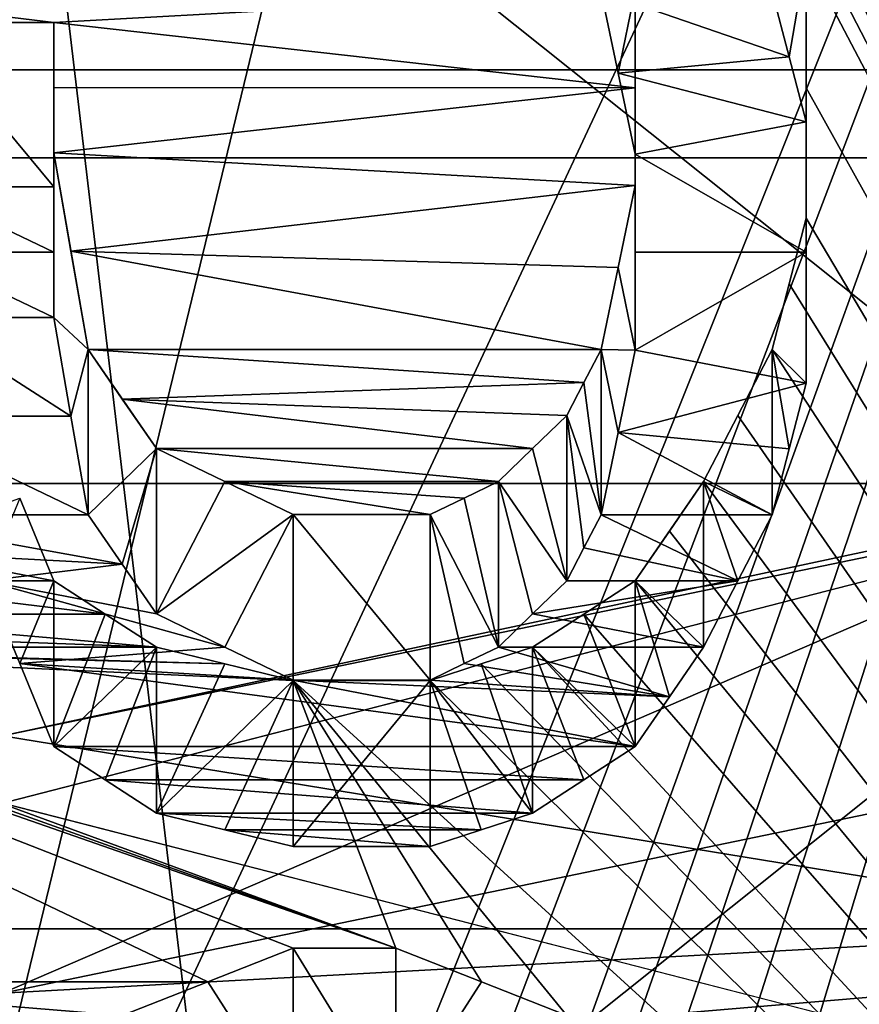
# Model space of a CAD drawing. Header units: millimetres. Extents: x -20 to 172, y -100 to 100.
# Tile 274 of 346: x 120.05 to 122.67, y 11.97 to 15.03. Entities that reach past the tile are written whole.
import ezdxf

# ---------------------------------------------------------------- set-up
doc = ezdxf.new("R2010")
doc.units = ezdxf.units.MM
doc.header["$LTSCALE"] = 37.722908
for name, color, linetype in [('1', 7, 'CONTINUOUS'), ('1793', 7, 'CONTINUOUS'), ('1794', 7, 'CONTINUOUS'), ('1803', 7, 'CONTINUOUS'), ('1820', 7, 'CONTINUOUS'), ('2128', 7, 'CONTINUOUS'), ('2201', 7, 'CONTINUOUS'), ('2202', 7, 'CONTINUOUS'), ('2203', 7, 'CONTINUOUS'), ('2204', 7, 'CONTINUOUS'), ('2205', 7, 'CONTINUOUS'), ('2206', 7, 'CONTINUOUS'), ('2233', 7, 'CONTINUOUS'), ('2234', 7, 'CONTINUOUS'), ('2235', 7, 'CONTINUOUS'), ('2236', 7, 'CONTINUOUS'), ('2237', 7, 'CONTINUOUS'), ('2238', 7, 'CONTINUOUS'), ('2239', 7, 'CONTINUOUS'), ('2240', 7, 'CONTINUOUS'), ('2241', 7, 'CONTINUOUS'), ('2242', 7, 'CONTINUOUS'), ('2243', 7, 'CONTINUOUS'), ('2244', 7, 'CONTINUOUS'), ('2253', 7, 'CONTINUOUS'), ('2254', 7, 'CONTINUOUS'), ('2255', 7, 'CONTINUOUS'), ('2256', 7, 'CONTINUOUS'), ('2257', 7, 'CONTINUOUS'), ('2260', 7, 'CONTINUOUS'), ('2261', 7, 'CONTINUOUS'), ('2262', 7, 'CONTINUOUS'), ('2406', 7, 'CONTINUOUS'), ('2407', 7, 'CONTINUOUS'), ('3', 7, 'CONTINUOUS'), ('3021', 7, 'CONTINUOUS'), ('3038', 7, 'CONTINUOUS'), ('3624', 7, 'CONTINUOUS'), ('3625', 7, 'CONTINUOUS'), ('3628', 7, 'CONTINUOUS'), ('3629', 7, 'CONTINUOUS'), ('3630', 7, 'CONTINUOUS'), ('3631', 7, 'CONTINUOUS'), ('3635', 7, 'CONTINUOUS'), ('3638', 7, 'CONTINUOUS'), ('43', 7, 'CONTINUOUS'), ('48', 7, 'CONTINUOUS')]:
    doc.layers.add(name, color=color, linetype=linetype)

msp = doc.modelspace()

# ---------------------------------------------------------------- linework, layer by layer
at = {"layer": '1', "color": 250, "linetype": 'Continuous', "true_color": 0x323232}
for points in [[(157, 14.875, -25.7643), (157, 25.7643, -14.875), (-19.8395, 14.875, -25.7643), (157, 14.875, -25.7643)], [(-19.8395, 14.875, -25.7643), (157, 25.7643, -14.875), (-19.8395, 25.7643, -14.875), (-19.8395, 14.875, -25.7643)], [(157, 0, -29.75), (157, 14.875, -25.7643), (-19.8395, 0, -29.75), (157, 0, -29.75)], [(-19.8395, 0, -29.75), (157, 14.875, -25.7643), (-19.8395, 14.875, -25.7643), (-19.8395, 0, -29.75)]]:
    msp.add_3dface(points, dxfattribs=at)
at = {"layer": '1793', "color": 250, "linetype": 'Continuous', "true_color": 0x191919}
for points in [[(116.325, 13.5877, 100.0654), (120, 12.0025, 101.211), (123.675, 13.5877, 100.0654), (116.325, 13.5877, 100.0654)], [(120, 12.0025, 101.211), (125.7629, 13.1961, 99.1437), (123.675, 13.5877, 100.0654), (120, 12.0025, 101.211)], [(120, 12.0025, 101.211), (123.675, 12.2021, 99.2654), (125.7629, 13.1961, 99.1437), (120, 12.0025, 101.211)], [(116.325, 12.2021, 99.2654), (123.675, 12.2021, 99.2654), (120, 12.0025, 101.211), (116.325, 12.2021, 99.2654)]]:
    msp.add_3dface(points, dxfattribs=at)
at = {"layer": '1794', "color": 250, "linetype": 'Continuous', "true_color": 0x191919}
for points in [[(123.675, 12.2021, 99.2654), (120, 12.8025, 99.8253), (124.6315, 13.7618, 98.1639), (123.675, 12.2021, 99.2654)], [(120, 12.8025, 99.8253), (123.675, 13.5877, 100.0654), (124.6315, 13.7618, 98.1639), (120, 12.8025, 99.8253)], [(116.325, 13.5877, 100.0654), (123.675, 13.5877, 100.0654), (120, 12.8025, 99.8253), (116.325, 13.5877, 100.0654)], [(123.675, 12.2021, 99.2654), (116.325, 12.2021, 99.2654), (120, 12.8025, 99.8253), (123.675, 12.2021, 99.2654)]]:
    msp.add_3dface(points, dxfattribs=at)
at = {"layer": '1803', "color": 250, "linetype": 'Continuous', "true_color": 0x323232}
for points in [[(153.1595, 4.0619, -42.0543), (153.1595, 21.125, -36.5896), (86.8405, 4.0619, -42.0543), (153.1595, 4.0619, -42.0543)], [(86.8405, 4.0619, -42.0543), (153.1595, 21.125, -36.5896), (86.8405, 21.125, -36.5896), (86.8405, 4.0619, -42.0543)]]:
    msp.add_3dface(points, dxfattribs=at)
at = {"layer": '1820', "color": 250, "linetype": 'Continuous', "true_color": 0x323232}
for points in [[(126.2299, 24.125, -41.7857), (126.2299, 8.1204, -47.5618), (122.5, 23.6544, -42.0539), (126.2299, 24.125, -41.7857)], [(122.5, 23.6544, -42.0539), (126.2299, 8.1204, -47.5618), (122.5, 23.2903, -42.2567), (122.5, 23.6544, -42.0539)], [(122.5, 23.2903, -42.2567), (126.2299, 8.1204, -47.5618), (122.5, 22.9244, -42.4563), (122.5, 23.2903, -42.2567)], [(122.5, 22.9244, -42.4563), (126.2299, 8.1204, -47.5618), (122.4468, 22.7408, -42.5549), (122.5, 22.9244, -42.4563)], [(122.4468, 22.7408, -42.5549), (126.2299, 8.1204, -47.5618), (122.3936, 22.5567, -42.6527), (122.4468, 22.7408, -42.5549)], [(122.3936, 22.5567, -42.6527), (126.2299, 8.1204, -47.5618), (122.2872, 22.3722, -42.7498), (122.3936, 22.5567, -42.6527)], [(122.2872, 22.3722, -42.7498), (126.2299, 8.1204, -47.5618), (122.1809, 22.1872, -42.8461), (122.2872, 22.3722, -42.7498)], [(122.1809, 22.1872, -42.8461), (126.2299, 8.1204, -47.5618), (122.0745, 22.0482, -42.9178), (122.1809, 22.1872, -42.8461)], [(122.0745, 22.0482, -42.9178), (126.2299, 8.1204, -47.5618), (121.9681, 21.9089, -42.9891), (122.0745, 22.0482, -42.9178)], [(121.9681, 21.9089, -42.9891), (126.2299, 8.1204, -47.5618), (121.8085, 21.8159, -43.0363), (121.9681, 21.9089, -42.9891)], [(121.8085, 21.8159, -43.0363), (126.2299, 8.1204, -47.5618), (122.3936, 19.837, -43.9836), (121.8085, 21.8159, -43.0363)], [(122.3936, 19.837, -43.9836), (126.2299, 8.1204, -47.5618), (122.4468, 19.5979, -44.0906), (122.3936, 19.837, -43.9836)], [(122.4468, 19.5979, -44.0906), (126.2299, 8.1204, -47.5618), (122.5, 19.3584, -44.1963), (122.4468, 19.5979, -44.0906)], [(122.5, 19.3584, -44.1963), (126.2299, 8.1204, -47.5618), (122.5, 19.1179, -44.3009), (122.5, 19.3584, -44.1963)], [(122.5, 19.1179, -44.3009), (126.2299, 8.1204, -47.5618), (122.5, 18.8769, -44.4041), (122.5, 19.1179, -44.3009)], [(122.5, 18.8769, -44.4041), (126.2299, 8.1204, -47.5618), (122.4468, 18.635, -44.5062), (122.5, 18.8769, -44.4041)], [(122.4468, 18.635, -44.5062), (126.2299, 8.1204, -47.5618), (122.3936, 18.3926, -44.6069), (122.4468, 18.635, -44.5062)], [(122.3936, 18.3926, -44.6069), (126.2299, 8.1204, -47.5618), (122.234, 18.1492, -44.7065), (122.3936, 18.3926, -44.6069)], [(122.234, 18.1492, -44.7065), (126.2299, 8.1204, -47.5618), (122.0745, 17.9054, -44.8047), (122.234, 18.1492, -44.7065)], [(122.0745, 17.9054, -44.8047), (126.2299, 8.1204, -47.5618), (121.8616, 17.7586, -44.8631), (122.0745, 17.9054, -44.8047)], [(121.8616, 17.7586, -44.8631), (126.2299, 8.1204, -47.5618), (121.6489, 17.6117, -44.921), (121.8616, 17.7586, -44.8631)], [(121.6489, 17.6117, -44.921), (126.2299, 8.1204, -47.5618), (122.3936, 15.6266, -45.6494), (121.6489, 17.6117, -44.921)], [(122.3936, 15.6266, -45.6494), (126.2299, 8.1204, -47.5618), (122.4468, 15.4254, -45.7178), (122.3936, 15.6266, -45.6494)], [(122.4468, 15.4254, -45.7178), (126.2299, 8.1204, -47.5618), (122.5, 15.2239, -45.7853), (122.4468, 15.4254, -45.7178)], [(119.734, 15.0219, -45.852), (118.0851, 15.2742, -45.7686), (120.1596, 15.0219, -45.852), (119.734, 15.0219, -45.852)], [(120.1596, 15.0219, -45.852), (118.0851, 15.2742, -45.7686), (121.9681, 15.123, -45.8188), (120.1596, 15.0219, -45.852)], [(122.5, 15.2239, -45.7853), (126.2299, 8.1204, -47.5618), (122.5, 14.819, -45.918), (122.5, 15.2239, -45.7853)], [(121.9681, 14.8191, -45.9179), (120.1596, 15.0219, -45.852), (121.9681, 15.123, -45.8188), (121.9681, 14.8191, -45.9179)], [(120.1596, 14.8192, -45.9179), (120.1596, 15.0219, -45.852), (121.9681, 14.8191, -45.9179), (120.1596, 14.8192, -45.9179)], [(120.1596, 14.6163, -45.9829), (120.1596, 14.8192, -45.9179), (121.9681, 14.8191, -45.9179), (120.1596, 14.6163, -45.9829)], [(121.9681, 14.5146, -46.0151), (120.1596, 14.6163, -45.9829), (121.9681, 14.8191, -45.9179), (121.9681, 14.5146, -46.0151)], [(122.5, 14.819, -45.918), (126.2299, 8.1204, -47.5618), (122.5, 14.4128, -46.0471), (122.5, 14.819, -45.918)], [(120.2128, 14.3107, -46.0789), (120.1596, 14.6163, -45.9829), (121.9681, 14.5146, -46.0151), (120.2128, 14.3107, -46.0789)], [(121.9149, 14.2597, -46.0947), (120.2128, 14.3107, -46.0789), (121.9681, 14.5146, -46.0151), (121.9149, 14.2597, -46.0947)], [(122.5, 14.4128, -46.0471), (126.2299, 8.1204, -47.5618), (122.4468, 14.2087, -46.1105), (122.5, 14.4128, -46.0471)], [(120.266, 14.0044, -46.1729), (120.2128, 14.3107, -46.0789), (121.8617, 14.0044, -46.1729), (120.266, 14.0044, -46.1729)], [(121.8617, 14.0044, -46.1729), (120.2128, 14.3107, -46.0789), (121.9149, 14.2597, -46.0947), (121.8617, 14.0044, -46.1729)], [(122.4468, 14.2087, -46.1105), (126.2299, 8.1204, -47.5618), (122.3936, 14.0044, -46.1729), (122.4468, 14.2087, -46.1105)], [(120.3724, 13.8506, -46.2193), (120.266, 14.0044, -46.1729), (121.8085, 13.9019, -46.2039), (120.3724, 13.8506, -46.2193)], [(121.8085, 13.9019, -46.2039), (120.266, 14.0044, -46.1729), (121.8617, 14.0044, -46.1729), (121.8085, 13.9019, -46.2039)], [(122.3936, 14.0044, -46.1729), (126.2299, 8.1204, -47.5618), (122.2872, 13.7993, -46.2346), (122.3936, 14.0044, -46.1729)], [(121.7553, 13.7994, -46.2346), (120.3724, 13.8506, -46.2193), (121.8085, 13.9019, -46.2039), (121.7553, 13.7994, -46.2346)], [(120.4787, 13.6967, -46.2651), (120.3724, 13.8506, -46.2193), (121.6489, 13.6967, -46.2651), (120.4787, 13.6967, -46.2651)], [(121.6489, 13.6967, -46.2651), (120.3724, 13.8506, -46.2193), (121.7553, 13.7994, -46.2346), (121.6489, 13.6967, -46.2651)], [(122.2872, 13.7993, -46.2346), (126.2299, 8.1204, -47.5618), (122.1809, 13.594, -46.2954), (122.2872, 13.7993, -46.2346)], [(120.6916, 13.5939, -46.2954), (120.4787, 13.6967, -46.2651), (121.5426, 13.594, -46.2954), (120.6916, 13.5939, -46.2954)], [(121.5426, 13.594, -46.2954), (120.4787, 13.6967, -46.2651), (121.6489, 13.6967, -46.2651), (121.5426, 13.594, -46.2954)], [(121.4361, 13.5425, -46.3105), (120.6916, 13.5939, -46.2954), (121.5426, 13.594, -46.2954), (121.4361, 13.5425, -46.3105)], [(120.9043, 13.4911, -46.3255), (120.6916, 13.5939, -46.2954), (121.3298, 13.4911, -46.3255), (120.9043, 13.4911, -46.3255)], [(121.3298, 13.4911, -46.3255), (120.6916, 13.5939, -46.2954), (121.4361, 13.5425, -46.3105), (121.3298, 13.4911, -46.3255)], [(122.1809, 13.594, -46.2954), (126.2299, 8.1204, -47.5618), (122.0744, 13.4395, -46.3405), (122.1809, 13.594, -46.2954)], [(120.0533, 13.5423, -46.3106), (120.1596, 13.2849, -46.3851), (119.6277, 13.388, -46.3554), (120.0533, 13.5423, -46.3106)], [(126.2299, 8.1204, -47.5618), (121.9681, 13.2849, -46.3851), (122.0744, 13.4395, -46.3405), (126.2299, 8.1204, -47.5618)], [(119.6277, 13.388, -46.3554), (120.1596, 13.2849, -46.3851), (119.468, 13.2848, -46.3851), (119.6277, 13.388, -46.3554)], [(119.468, 13.2848, -46.3851), (120.3192, 13.1816, -46.4145), (119.3085, 13.1816, -46.4145), (119.468, 13.2848, -46.3851)], [(120.1596, 13.2849, -46.3851), (120.3192, 13.1816, -46.4145), (119.468, 13.2848, -46.3851), (120.1596, 13.2849, -46.3851)], [(121.9681, 13.2849, -46.3851), (126.2299, 8.1204, -47.5618), (121.8085, 13.1816, -46.4145), (121.9681, 13.2849, -46.3851)], [(118.2447, 13.1816, -46.4145), (118.4575, 13.1299, -46.4292), (121.2234, 12.142, -46.6973), (118.2447, 13.1816, -46.4145)], [(120.6382, 12.0373, -46.7244), (118.2447, 13.1816, -46.4145), (120.9043, 12.142, -46.6973), (120.6382, 12.0373, -46.7244)], [(118.2447, 13.1816, -46.4145), (120.6382, 12.0373, -46.7244), (119.0957, 12.0374, -46.7243), (118.2447, 13.1816, -46.4145)], [(120.9043, 12.142, -46.6973), (118.2447, 13.1816, -46.4145), (121.2234, 12.142, -46.6973), (120.9043, 12.142, -46.6973)], [(119.3085, 13.1816, -46.4145), (120.4787, 13.0782, -46.4438), (119.0957, 13.1299, -46.4292), (119.3085, 13.1816, -46.4145)], [(120.3192, 13.1816, -46.4145), (120.4787, 13.0782, -46.4438), (119.3085, 13.1816, -46.4145), (120.3192, 13.1816, -46.4145)], [(121.8085, 13.1816, -46.4145), (126.2299, 8.1204, -47.5618), (121.6489, 13.0782, -46.4438), (121.8085, 13.1816, -46.4145)], [(118.6702, 13.0782, -46.4438), (121.2234, 12.142, -46.6973), (118.4575, 13.1299, -46.4292), (118.6702, 13.0782, -46.4438)], [(119.0957, 13.1299, -46.4292), (120.4787, 13.0782, -46.4438), (118.883, 13.0782, -46.4438), (119.0957, 13.1299, -46.4292)], [(120.6915, 13.0264, -46.4583), (120.9043, 12.9747, -46.4728), (118.6702, 13.0782, -46.4438), (120.6915, 13.0264, -46.4583)], [(118.6702, 13.0782, -46.4438), (120.9043, 12.9747, -46.4728), (121.2234, 12.142, -46.6973), (118.6702, 13.0782, -46.4438)], [(118.883, 13.0782, -46.4438), (120.6915, 13.0264, -46.4583), (118.6702, 13.0782, -46.4438), (118.883, 13.0782, -46.4438)], [(120.4787, 13.0782, -46.4438), (120.6915, 13.0264, -46.4583), (118.883, 13.0782, -46.4438), (120.4787, 13.0782, -46.4438)], [(121.6489, 13.0782, -46.4438), (126.2299, 8.1204, -47.5618), (121.4893, 13.0264, -46.4583), (121.6489, 13.0782, -46.4438)], [(121.4893, 13.0264, -46.4583), (126.2299, 8.1204, -47.5618), (121.3298, 12.9747, -46.4728), (121.4893, 13.0264, -46.4583)], [(121.3298, 12.9747, -46.4728), (126.2299, 8.1204, -47.5618), (120.9043, 12.9747, -46.4728), (121.3298, 12.9747, -46.4728)], [(120.9043, 12.9747, -46.4728), (126.2299, 8.1204, -47.5618), (121.7553, 11.9326, -46.7512), (120.9043, 12.9747, -46.4728)], [(121.2234, 12.142, -46.6973), (120.9043, 12.9747, -46.4728), (121.4895, 12.0373, -46.7244), (121.2234, 12.142, -46.6973)], [(121.4895, 12.0373, -46.7244), (120.9043, 12.9747, -46.4728), (121.7553, 11.9326, -46.7512), (121.4895, 12.0373, -46.7244)], [(120.6382, 12.0373, -46.7244), (120.3723, 11.9326, -46.7512), (119.0957, 12.0374, -46.7243), (120.6382, 12.0373, -46.7244)], [(119.0957, 12.0374, -46.7243), (120.3723, 11.9326, -46.7512), (119.3086, 11.9326, -46.7512), (119.0957, 12.0374, -46.7243)]]:
    msp.add_3dface(points, dxfattribs=at)
at = {"layer": '2128', "color": 250, "linetype": 'Continuous', "true_color": 0x323232}
for points in [[(121.9149, 14.8647, -44.8509), (121.8617, 15.1169, -44.7665), (122.4468, 14.9152, -44.8341), (121.9149, 14.8647, -44.8509)], [(121.8617, 15.1169, -44.7665), (122.3936, 15.1169, -44.7665), (122.4468, 14.9152, -44.8341), (121.8617, 15.1169, -44.7665)], [(121.9149, 14.8647, -44.8509), (122.4468, 14.9152, -44.8341), (122.5, 14.7133, -44.9008), (121.9149, 14.8647, -44.8509)], [(121.9681, 14.6121, -44.9338), (121.9149, 14.8647, -44.8509), (122.5, 14.7133, -44.9008), (121.9681, 14.6121, -44.9338)], [(121.9681, 14.6121, -44.9338), (122.5, 14.7133, -44.9008), (122.5, 14.3073, -45.0318), (121.9681, 14.6121, -44.9338)], [(121.9681, 14.3075, -45.0317), (121.9681, 14.6121, -44.9338), (122.5, 14.3073, -45.0318), (121.9681, 14.3075, -45.0317)], [(119.734, 14.3076, -45.0317), (119.734, 14.5107, -44.9667), (120.1596, 14.3076, -45.0317), (119.734, 14.3076, -45.0317)], [(119.734, 14.5107, -44.9667), (120.1596, 14.5107, -44.9667), (120.1596, 14.3076, -45.0317), (119.734, 14.5107, -44.9667)], [(119.734, 14.1042, -45.0958), (119.734, 14.3076, -45.0317), (120.1596, 14.1042, -45.0958), (119.734, 14.1042, -45.0958)], [(119.734, 14.3076, -45.0317), (120.1596, 14.3076, -45.0317), (120.1596, 14.1042, -45.0958), (119.734, 14.3076, -45.0317)], [(121.9681, 14.0022, -45.1276), (121.9681, 14.3075, -45.0317), (122.5, 14.3073, -45.0318), (121.9681, 14.0022, -45.1276)], [(121.9681, 14.0022, -45.1276), (122.5, 14.3073, -45.0318), (122.5, 13.9002, -45.1591), (121.9681, 14.0022, -45.1276)], [(119.6276, 13.7977, -45.1905), (119.734, 14.1042, -45.0958), (120.2128, 13.7977, -45.1905), (119.6276, 13.7977, -45.1905)], [(119.734, 14.1042, -45.0958), (120.1596, 14.1042, -45.0958), (120.2128, 13.7977, -45.1905), (119.734, 14.1042, -45.0958)], [(121.9149, 13.7467, -45.2061), (121.9681, 14.0022, -45.1276), (122.5, 13.9002, -45.1591), (121.9149, 13.7467, -45.2061)], [(121.9149, 13.7467, -45.2061), (122.5, 13.9002, -45.1591), (122.4468, 13.6955, -45.2216), (121.9149, 13.7467, -45.2061)], [(119.5213, 13.4907, -45.2832), (119.6276, 13.7977, -45.1905), (120.266, 13.4907, -45.2832), (119.5213, 13.4907, -45.2832)], [(119.6276, 13.7977, -45.1905), (120.2128, 13.7977, -45.1905), (120.266, 13.4907, -45.2832), (119.6276, 13.7977, -45.1905)], [(121.8617, 13.4907, -45.2832), (121.9149, 13.7467, -45.2061), (122.3936, 13.4907, -45.2832), (121.8617, 13.4907, -45.2832)], [(121.9149, 13.7467, -45.2061), (122.4468, 13.6955, -45.2216), (122.3936, 13.4907, -45.2832), (121.9149, 13.7467, -45.2061)], [(119.4148, 13.3879, -45.3136), (119.5213, 13.4907, -45.2832), (120.3724, 13.3365, -45.3288), (119.4148, 13.3879, -45.3136)], [(119.5213, 13.4907, -45.2832), (120.266, 13.4907, -45.2832), (120.3724, 13.3365, -45.3288), (119.5213, 13.4907, -45.2832)], [(121.8085, 13.3879, -45.3136), (121.8617, 13.4907, -45.2832), (122.2872, 13.285, -45.3439), (121.8085, 13.3879, -45.3136)], [(121.8617, 13.4907, -45.2832), (122.3936, 13.4907, -45.2832), (122.2872, 13.285, -45.3439), (121.8617, 13.4907, -45.2832)], [(119.9468, 13.2851, -45.3439), (119.4148, 13.3879, -45.3136), (120.3724, 13.3365, -45.3288), (119.9468, 13.2851, -45.3439)], [(121.7553, 13.2851, -45.3439), (121.8085, 13.3879, -45.3136), (122.2872, 13.285, -45.3439), (121.7553, 13.2851, -45.3439)], [(119.9468, 13.2851, -45.3439), (120.3724, 13.3365, -45.3288), (120.4787, 13.1822, -45.3739), (119.9468, 13.2851, -45.3439)], [(120.0533, 13.0273, -45.4186), (119.9468, 13.2851, -45.3439), (120.6916, 13.0791, -45.4037), (120.0533, 13.0273, -45.4186)], [(119.9468, 13.2851, -45.3439), (120.4787, 13.1822, -45.3739), (120.6916, 13.0791, -45.4037), (119.9468, 13.2851, -45.3439)], [(121.6489, 13.1822, -45.3739), (121.7553, 13.2851, -45.3439), (122.2872, 13.285, -45.3439), (121.6489, 13.1822, -45.3739)], [(121.6489, 13.1822, -45.3739), (122.2872, 13.285, -45.3439), (122.1809, 13.0791, -45.4037), (121.6489, 13.1822, -45.3739)], [(121.5426, 13.0791, -45.4037), (121.6489, 13.1822, -45.3739), (122.1809, 13.0791, -45.4037), (121.5426, 13.0791, -45.4037)], [(120.0533, 13.0273, -45.4186), (120.6916, 13.0791, -45.4037), (120.9043, 12.9759, -45.4333), (120.0533, 13.0273, -45.4186)], [(121.4361, 13.0275, -45.4186), (121.5426, 13.0791, -45.4037), (122.0744, 12.9242, -45.4481), (121.4361, 13.0275, -45.4186)], [(121.5426, 13.0791, -45.4037), (122.1809, 13.0791, -45.4037), (122.0744, 12.9242, -45.4481), (121.5426, 13.0791, -45.4037)], [(121.9681, 12.7692, -45.4919), (120.1596, 12.7692, -45.4919), (120.0533, 13.0273, -45.4186), (121.9681, 12.7692, -45.4919)], [(121.9681, 12.7692, -45.4919), (120.0533, 13.0273, -45.4186), (120.9043, 12.9759, -45.4333), (121.9681, 12.7692, -45.4919)], [(121.3298, 12.9759, -45.4333), (121.4361, 13.0275, -45.4186), (122.0744, 12.9242, -45.4481), (121.3298, 12.9759, -45.4333)], [(121.9681, 12.7692, -45.4919), (120.9043, 12.9759, -45.4333), (122.0744, 12.9242, -45.4481), (121.9681, 12.7692, -45.4919)], [(120.9043, 12.9759, -45.4333), (121.3298, 12.9759, -45.4333), (122.0744, 12.9242, -45.4481), (120.9043, 12.9759, -45.4333)], [(121.9681, 12.7692, -45.4919), (121.8084, 12.6656, -45.5208), (120.1596, 12.7692, -45.4919), (121.9681, 12.7692, -45.4919)], [(121.8084, 12.6656, -45.5208), (120.3192, 12.6656, -45.5208), (120.1596, 12.7692, -45.4919), (121.8084, 12.6656, -45.5208)], [(121.8084, 12.6656, -45.5208), (121.6489, 12.5619, -45.5495), (120.3192, 12.6656, -45.5208), (121.8084, 12.6656, -45.5208)], [(121.6489, 12.5619, -45.5495), (120.4787, 12.5619, -45.5495), (120.3192, 12.6656, -45.5208), (121.6489, 12.5619, -45.5495)], [(121.6489, 12.5619, -45.5495), (121.4893, 12.51, -45.5638), (120.4787, 12.5619, -45.5495), (121.6489, 12.5619, -45.5495)], [(121.4893, 12.51, -45.5638), (120.6915, 12.51, -45.5638), (120.4787, 12.5619, -45.5495), (121.4893, 12.51, -45.5638)], [(121.4893, 12.51, -45.5638), (121.3298, 12.4581, -45.578), (120.6915, 12.51, -45.5638), (121.4893, 12.51, -45.5638)], [(121.3298, 12.4581, -45.578), (120.9043, 12.4581, -45.578), (120.6915, 12.51, -45.5638), (121.3298, 12.4581, -45.578)]]:
    msp.add_3dface(points, dxfattribs=at)
at = {"layer": '2201', "color": 250, "linetype": 'Continuous', "true_color": 0x323232}
for points in [[(121.9681, 13.2849, -46.3851), (121.8085, 13.1816, -46.4145), (121.9681, 12.7692, -45.4919), (121.9681, 13.2849, -46.3851)], [(121.6489, 13.0782, -46.4438), (121.9681, 12.7692, -45.4919), (121.8085, 13.1816, -46.4145), (121.6489, 13.0782, -46.4438)], [(121.9681, 12.7692, -45.4919), (121.6489, 13.0782, -46.4438), (121.8084, 12.6656, -45.5208), (121.9681, 12.7692, -45.4919)], [(121.8084, 12.6656, -45.5208), (121.6489, 13.0782, -46.4438), (121.6489, 12.5619, -45.5495), (121.8084, 12.6656, -45.5208)]]:
    msp.add_3dface(points, dxfattribs=at)
at = {"layer": '2202', "color": 250, "linetype": 'Continuous', "true_color": 0x323232}
for points in [[(121.6489, 13.0782, -46.4438), (121.4893, 13.0264, -46.4583), (121.6489, 12.5619, -45.5495), (121.6489, 13.0782, -46.4438)], [(121.3298, 12.9747, -46.4728), (121.6489, 12.5619, -45.5495), (121.4893, 13.0264, -46.4583), (121.3298, 12.9747, -46.4728)], [(121.6489, 12.5619, -45.5495), (121.3298, 12.9747, -46.4728), (121.4893, 12.51, -45.5638), (121.6489, 12.5619, -45.5495)], [(121.4893, 12.51, -45.5638), (121.3298, 12.9747, -46.4728), (121.3298, 12.4581, -45.578), (121.4893, 12.51, -45.5638)]]:
    msp.add_3dface(points, dxfattribs=at)
at = {"layer": '2203', "color": 250, "linetype": 'Continuous', "true_color": 0x323232}
for points in [[(121.3298, 12.9747, -46.4728), (120.9043, 12.9747, -46.4728), (120.9043, 12.4581, -45.578), (121.3298, 12.9747, -46.4728)], [(121.3298, 12.4581, -45.578), (121.3298, 12.9747, -46.4728), (120.9043, 12.4581, -45.578), (121.3298, 12.4581, -45.578)]]:
    msp.add_3dface(points, dxfattribs=at)
at = {"layer": '2204', "color": 250, "linetype": 'Continuous', "true_color": 0x323232}
for points in [[(120.6915, 13.0264, -46.4583), (120.4787, 13.0782, -46.4438), (120.4787, 12.5619, -45.5495), (120.6915, 13.0264, -46.4583)], [(120.9043, 12.9747, -46.4728), (120.6915, 13.0264, -46.4583), (120.4787, 12.5619, -45.5495), (120.9043, 12.9747, -46.4728)], [(120.6915, 12.51, -45.5638), (120.9043, 12.9747, -46.4728), (120.4787, 12.5619, -45.5495), (120.6915, 12.51, -45.5638)], [(120.9043, 12.4581, -45.578), (120.9043, 12.9747, -46.4728), (120.6915, 12.51, -45.5638), (120.9043, 12.4581, -45.578)]]:
    msp.add_3dface(points, dxfattribs=at)
at = {"layer": '2205', "color": 250, "linetype": 'Continuous', "true_color": 0x323232}
for points in [[(120.3192, 13.1816, -46.4145), (120.1596, 13.2849, -46.3851), (120.1596, 12.7692, -45.4919), (120.3192, 13.1816, -46.4145)], [(120.4787, 13.0782, -46.4438), (120.3192, 13.1816, -46.4145), (120.1596, 12.7692, -45.4919), (120.4787, 13.0782, -46.4438)], [(120.3192, 12.6656, -45.5208), (120.4787, 13.0782, -46.4438), (120.1596, 12.7692, -45.4919), (120.3192, 12.6656, -45.5208)], [(120.4787, 12.5619, -45.5495), (120.4787, 13.0782, -46.4438), (120.3192, 12.6656, -45.5208), (120.4787, 12.5619, -45.5495)]]:
    msp.add_3dface(points, dxfattribs=at)
at = {"layer": '2206', "color": 250, "linetype": 'Continuous', "true_color": 0x323232}
for points in [[(120.1596, 13.2849, -46.3851), (120.0533, 13.5423, -46.3106), (119.9468, 13.2851, -45.3439), (120.1596, 13.2849, -46.3851)], [(120.0533, 13.0273, -45.4186), (120.1596, 13.2849, -46.3851), (119.9468, 13.2851, -45.3439), (120.0533, 13.0273, -45.4186)], [(120.1596, 12.7692, -45.4919), (120.1596, 13.2849, -46.3851), (120.0533, 13.0273, -45.4186), (120.1596, 12.7692, -45.4919)]]:
    msp.add_3dface(points, dxfattribs=at)
at = {"layer": '2233', "color": 250, "linetype": 'Continuous', "true_color": 0x323232}
for points in [[(119.734, 15.0219, -45.852), (120.1596, 15.0219, -45.852), (120.1596, 14.5107, -44.9667), (119.734, 15.0219, -45.852)], [(119.734, 14.5107, -44.9667), (119.734, 15.0219, -45.852), (120.1596, 14.5107, -44.9667), (119.734, 14.5107, -44.9667)]]:
    msp.add_3dface(points, dxfattribs=at)
at = {"layer": '2234', "color": 250, "linetype": 'Continuous', "true_color": 0x323232}
for points in [[(120.1596, 15.0219, -45.852), (120.1596, 14.8192, -45.9179), (120.1596, 14.6163, -45.9829), (120.1596, 15.0219, -45.852)], [(120.1596, 15.0219, -45.852), (120.1596, 14.6163, -45.9829), (120.1596, 14.5107, -44.9667), (120.1596, 15.0219, -45.852)], [(120.1596, 14.5107, -44.9667), (120.1596, 14.6163, -45.9829), (120.1596, 14.3076, -45.0317), (120.1596, 14.5107, -44.9667)], [(120.1596, 14.3076, -45.0317), (120.1596, 14.6163, -45.9829), (120.1596, 14.1042, -45.0958), (120.1596, 14.3076, -45.0317)]]:
    msp.add_3dface(points, dxfattribs=at)
at = {"layer": '2235', "color": 250, "linetype": 'Continuous', "true_color": 0x323232}
for points in [[(120.1596, 14.6163, -45.9829), (120.2128, 14.3107, -46.0789), (120.266, 14.0044, -46.1729), (120.1596, 14.6163, -45.9829)], [(120.1596, 14.6163, -45.9829), (120.266, 14.0044, -46.1729), (120.1596, 14.1042, -45.0958), (120.1596, 14.6163, -45.9829)], [(120.1596, 14.1042, -45.0958), (120.266, 14.0044, -46.1729), (120.2128, 13.7977, -45.1905), (120.1596, 14.1042, -45.0958)], [(120.2128, 13.7977, -45.1905), (120.266, 14.0044, -46.1729), (120.266, 13.4907, -45.2832), (120.2128, 13.7977, -45.1905)]]:
    msp.add_3dface(points, dxfattribs=at)
at = {"layer": '2236', "color": 250, "linetype": 'Continuous', "true_color": 0x323232}
for points in [[(120.266, 14.0044, -46.1729), (120.3724, 13.8506, -46.2193), (120.4787, 13.6967, -46.2651), (120.266, 14.0044, -46.1729)], [(120.266, 14.0044, -46.1729), (120.4787, 13.6967, -46.2651), (120.266, 13.4907, -45.2832), (120.266, 14.0044, -46.1729)], [(120.266, 13.4907, -45.2832), (120.4787, 13.6967, -46.2651), (120.3724, 13.3365, -45.3288), (120.266, 13.4907, -45.2832)], [(120.3724, 13.3365, -45.3288), (120.4787, 13.6967, -46.2651), (120.4787, 13.1822, -45.3739), (120.3724, 13.3365, -45.3288)]]:
    msp.add_3dface(points, dxfattribs=at)
at = {"layer": '2237', "color": 250, "linetype": 'Continuous', "true_color": 0x323232}
for points in [[(120.4787, 13.6967, -46.2651), (120.6916, 13.5939, -46.2954), (120.4787, 13.1822, -45.3739), (120.4787, 13.6967, -46.2651)], [(120.9043, 13.4911, -46.3255), (120.4787, 13.1822, -45.3739), (120.6916, 13.5939, -46.2954), (120.9043, 13.4911, -46.3255)], [(120.4787, 13.1822, -45.3739), (120.9043, 13.4911, -46.3255), (120.6916, 13.0791, -45.4037), (120.4787, 13.1822, -45.3739)], [(120.6916, 13.0791, -45.4037), (120.9043, 13.4911, -46.3255), (120.9043, 12.9759, -45.4333), (120.6916, 13.0791, -45.4037)]]:
    msp.add_3dface(points, dxfattribs=at)
at = {"layer": '2238', "color": 250, "linetype": 'Continuous', "true_color": 0x323232}
for points in [[(120.9043, 13.4911, -46.3255), (121.3298, 13.4911, -46.3255), (121.3298, 12.9759, -45.4333), (120.9043, 13.4911, -46.3255)], [(120.9043, 12.9759, -45.4333), (120.9043, 13.4911, -46.3255), (121.3298, 12.9759, -45.4333), (120.9043, 12.9759, -45.4333)]]:
    msp.add_3dface(points, dxfattribs=at)
at = {"layer": '2239', "color": 250, "linetype": 'Continuous', "true_color": 0x323232}
for points in [[(121.4361, 13.5425, -46.3105), (121.5426, 13.594, -46.2954), (121.5426, 13.0791, -45.4037), (121.4361, 13.5425, -46.3105)], [(121.3298, 13.4911, -46.3255), (121.4361, 13.5425, -46.3105), (121.5426, 13.0791, -45.4037), (121.3298, 13.4911, -46.3255)], [(121.3298, 12.9759, -45.4333), (121.3298, 13.4911, -46.3255), (121.4361, 13.0275, -45.4186), (121.3298, 12.9759, -45.4333)], [(121.4361, 13.0275, -45.4186), (121.3298, 13.4911, -46.3255), (121.5426, 13.0791, -45.4037), (121.4361, 13.0275, -45.4186)]]:
    msp.add_3dface(points, dxfattribs=at)
at = {"layer": '2240', "color": 250, "linetype": 'Continuous', "true_color": 0x323232}
for points in [[(121.6489, 13.6967, -46.2651), (121.7553, 13.7994, -46.2346), (121.7553, 13.2851, -45.3439), (121.6489, 13.6967, -46.2651)], [(121.5426, 13.594, -46.2954), (121.6489, 13.6967, -46.2651), (121.7553, 13.2851, -45.3439), (121.5426, 13.594, -46.2954)], [(121.5426, 13.0791, -45.4037), (121.5426, 13.594, -46.2954), (121.6489, 13.1822, -45.3739), (121.5426, 13.0791, -45.4037)], [(121.6489, 13.1822, -45.3739), (121.5426, 13.594, -46.2954), (121.7553, 13.2851, -45.3439), (121.6489, 13.1822, -45.3739)]]:
    msp.add_3dface(points, dxfattribs=at)
at = {"layer": '2241', "color": 250, "linetype": 'Continuous', "true_color": 0x323232}
for points in [[(121.8085, 13.9019, -46.2039), (121.8617, 14.0044, -46.1729), (121.8617, 13.4907, -45.2832), (121.8085, 13.9019, -46.2039)], [(121.7553, 13.7994, -46.2346), (121.8085, 13.9019, -46.2039), (121.8617, 13.4907, -45.2832), (121.7553, 13.7994, -46.2346)], [(121.7553, 13.2851, -45.3439), (121.7553, 13.7994, -46.2346), (121.8085, 13.3879, -45.3136), (121.7553, 13.2851, -45.3439)], [(121.8085, 13.3879, -45.3136), (121.7553, 13.7994, -46.2346), (121.8617, 13.4907, -45.2832), (121.8085, 13.3879, -45.3136)]]:
    msp.add_3dface(points, dxfattribs=at)
at = {"layer": '2242', "color": 250, "linetype": 'Continuous', "true_color": 0x323232}
for points in [[(121.9149, 14.2597, -46.0947), (121.9681, 14.5146, -46.0151), (121.9681, 14.0022, -45.1276), (121.9149, 14.2597, -46.0947)], [(121.8617, 14.0044, -46.1729), (121.9149, 14.2597, -46.0947), (121.9681, 14.0022, -45.1276), (121.8617, 14.0044, -46.1729)], [(121.8617, 13.4907, -45.2832), (121.8617, 14.0044, -46.1729), (121.9149, 13.7467, -45.2061), (121.8617, 13.4907, -45.2832)], [(121.9149, 13.7467, -45.2061), (121.8617, 14.0044, -46.1729), (121.9681, 14.0022, -45.1276), (121.9149, 13.7467, -45.2061)]]:
    msp.add_3dface(points, dxfattribs=at)
at = {"layer": '2243', "color": 250, "linetype": 'Continuous', "true_color": 0x323232}
for points in [[(121.9681, 14.8191, -45.9179), (121.9681, 15.123, -45.8188), (121.9681, 14.6121, -44.9338), (121.9681, 14.8191, -45.9179)], [(121.9681, 14.5146, -46.0151), (121.9681, 14.8191, -45.9179), (121.9681, 14.6121, -44.9338), (121.9681, 14.5146, -46.0151)], [(121.9681, 14.3075, -45.0317), (121.9681, 14.5146, -46.0151), (121.9681, 14.6121, -44.9338), (121.9681, 14.3075, -45.0317)], [(121.9681, 14.0022, -45.1276), (121.9681, 14.5146, -46.0151), (121.9681, 14.3075, -45.0317), (121.9681, 14.0022, -45.1276)]]:
    msp.add_3dface(points, dxfattribs=at)
at = {"layer": '2244', "color": 250, "linetype": 'Continuous', "true_color": 0x323232}
for points in [[(121.9149, 14.8647, -44.8509), (121.9681, 15.123, -45.8188), (121.8617, 15.1169, -44.7665), (121.9149, 14.8647, -44.8509)], [(121.9681, 14.6121, -44.9338), (121.9681, 15.123, -45.8188), (121.9149, 14.8647, -44.8509), (121.9681, 14.6121, -44.9338)]]:
    msp.add_3dface(points, dxfattribs=at)
at = {"layer": '2253', "color": 250, "linetype": 'Continuous', "true_color": 0x323232}
for points in [[(122.3936, 15.1169, -44.7665), (122.5, 15.2239, -45.7853), (122.4468, 14.9152, -44.8341), (122.3936, 15.1169, -44.7665)], [(122.4468, 14.9152, -44.8341), (122.5, 15.2239, -45.7853), (122.5, 14.7133, -44.9008), (122.4468, 14.9152, -44.8341)]]:
    msp.add_3dface(points, dxfattribs=at)
at = {"layer": '2254', "color": 250, "linetype": 'Continuous', "true_color": 0x323232}
for points in [[(122.5, 15.2239, -45.7853), (122.5, 14.819, -45.918), (122.5, 14.4128, -46.0471), (122.5, 15.2239, -45.7853)], [(122.5, 15.2239, -45.7853), (122.5, 14.4128, -46.0471), (122.5, 14.7133, -44.9008), (122.5, 15.2239, -45.7853)], [(122.5, 14.7133, -44.9008), (122.5, 14.4128, -46.0471), (122.5, 14.3073, -45.0318), (122.5, 14.7133, -44.9008)], [(122.5, 14.3073, -45.0318), (122.5, 14.4128, -46.0471), (122.5, 13.9002, -45.1591), (122.5, 14.3073, -45.0318)]]:
    msp.add_3dface(points, dxfattribs=at)
at = {"layer": '2255', "color": 250, "linetype": 'Continuous', "true_color": 0x323232}
for points in [[(122.5, 14.4128, -46.0471), (122.4468, 14.2087, -46.1105), (122.3936, 14.0044, -46.1729), (122.5, 14.4128, -46.0471)], [(122.5, 14.4128, -46.0471), (122.3936, 14.0044, -46.1729), (122.5, 13.9002, -45.1591), (122.5, 14.4128, -46.0471)], [(122.5, 13.9002, -45.1591), (122.3936, 14.0044, -46.1729), (122.4468, 13.6955, -45.2216), (122.5, 13.9002, -45.1591)], [(122.4468, 13.6955, -45.2216), (122.3936, 14.0044, -46.1729), (122.3936, 13.4907, -45.2832), (122.4468, 13.6955, -45.2216)]]:
    msp.add_3dface(points, dxfattribs=at)
at = {"layer": '2256', "color": 250, "linetype": 'Continuous', "true_color": 0x323232}
for points in [[(122.3936, 14.0044, -46.1729), (122.2872, 13.7993, -46.2346), (122.1809, 13.594, -46.2954), (122.3936, 14.0044, -46.1729)], [(122.3936, 14.0044, -46.1729), (122.1809, 13.594, -46.2954), (122.3936, 13.4907, -45.2832), (122.3936, 14.0044, -46.1729)], [(122.3936, 13.4907, -45.2832), (122.1809, 13.594, -46.2954), (122.2872, 13.285, -45.3439), (122.3936, 13.4907, -45.2832)], [(122.2872, 13.285, -45.3439), (122.1809, 13.594, -46.2954), (122.1809, 13.0791, -45.4037), (122.2872, 13.285, -45.3439)]]:
    msp.add_3dface(points, dxfattribs=at)
at = {"layer": '2257', "color": 250, "linetype": 'Continuous', "true_color": 0x323232}
for points in [[(121.9681, 13.2849, -46.3851), (122.1809, 13.594, -46.2954), (122.0744, 13.4395, -46.3405), (121.9681, 13.2849, -46.3851)], [(122.1809, 13.594, -46.2954), (121.9681, 13.2849, -46.3851), (122.1809, 13.0791, -45.4037), (122.1809, 13.594, -46.2954)], [(121.9681, 13.2849, -46.3851), (121.9681, 12.7692, -45.4919), (122.0744, 12.9242, -45.4481), (121.9681, 13.2849, -46.3851)], [(122.1809, 13.0791, -45.4037), (121.9681, 13.2849, -46.3851), (122.0744, 12.9242, -45.4481), (122.1809, 13.0791, -45.4037)]]:
    msp.add_3dface(points, dxfattribs=at)
at = {"layer": '2260', "color": 250, "linetype": 'Continuous', "true_color": 0x323232}
for points in [[(120.6382, 12.0373, -46.7244), (120.9043, 12.142, -46.6973), (120.9043, 11.6229, -45.7981), (120.6382, 12.0373, -46.7244)], [(120.3723, 11.9326, -46.7512), (120.6382, 12.0373, -46.7244), (120.9043, 11.6229, -45.7981), (120.3723, 11.9326, -46.7512)]]:
    msp.add_3dface(points, dxfattribs=at)
at = {"layer": '2261', "color": 250, "linetype": 'Continuous', "true_color": 0x323232}
for points in [[(120.9043, 12.142, -46.6973), (121.2234, 12.142, -46.6973), (121.2234, 11.6229, -45.7981), (120.9043, 12.142, -46.6973)], [(120.9043, 11.6229, -45.7981), (120.9043, 12.142, -46.6973), (121.2234, 11.6229, -45.7981), (120.9043, 11.6229, -45.7981)]]:
    msp.add_3dface(points, dxfattribs=at)
at = {"layer": '2262', "color": 250, "linetype": 'Continuous', "true_color": 0x323232}
for points in [[(121.2234, 12.142, -46.6973), (121.4895, 12.0373, -46.7244), (121.2234, 11.6229, -45.7981), (121.2234, 12.142, -46.6973)], [(121.7553, 11.9326, -46.7512), (121.2234, 11.6229, -45.7981), (121.4895, 12.0373, -46.7244), (121.7553, 11.9326, -46.7512)]]:
    msp.add_3dface(points, dxfattribs=at)
at = {"layer": '2406', "color": 250, "linetype": 'Continuous', "true_color": 0x323232}
for points in [[(81.5, 31.6164, -35.1136), (158.5, 14.6011, -44.9374), (81.5, 14.6011, -44.9374), (81.5, 31.6164, -35.1136)], [(158.5, 31.6164, -35.1136), (158.5, 14.6011, -44.9374), (81.5, 31.6164, -35.1136), (158.5, 31.6164, -35.1136)], [(81.5, 14.6011, -44.9374), (158.5, -4.939, -46.9912), (81.5, -4.939, -46.9912), (81.5, 14.6011, -44.9374)], [(158.5, 14.6011, -44.9374), (158.5, -4.939, -46.9912), (81.5, 14.6011, -44.9374), (158.5, 14.6011, -44.9374)]]:
    msp.add_3dface(points, dxfattribs=at)
at = {"layer": '2407', "color": 250, "linetype": 'Continuous', "true_color": 0x323232}
for points in [[(158.5, 15.2191, -46.8395), (158.5, -5.148, -48.9802), (81.5, 15.2191, -46.8395), (158.5, 15.2191, -46.8395)], [(81.5, 15.2191, -46.8395), (158.5, -5.148, -48.9802), (81.5, -5.148, -48.9802), (81.5, 15.2191, -46.8395)]]:
    msp.add_3dface(points, dxfattribs=at)
at = {"layer": '3', "color": 250, "linetype": 'Continuous', "true_color": 0x323232}
for points in [[(157, 25.7643, 14.875), (157, 14.875, 25.7643), (-19.8395, 25.7643, 14.875), (157, 25.7643, 14.875)], [(-19.8395, 25.7643, 14.875), (157, 14.875, 25.7643), (-19.8395, 14.875, 25.7643), (-19.8395, 25.7643, 14.875)], [(157, 14.875, 25.7643), (157, 0, 29.75), (-19.8395, 14.875, 25.7643), (157, 14.875, 25.7643)], [(-19.8395, 14.875, 25.7643), (157, 0, 29.75), (-19.8395, 0, 29.75), (-19.8395, 14.875, 25.7643)]]:
    msp.add_3dface(points, dxfattribs=at)
at = {"layer": '3021', "color": 250, "linetype": 'Continuous', "true_color": 0x323232}
for points in [[(153.1595, 21.125, 36.5896), (153.1595, 4.0619, 42.0543), (86.8405, 21.125, 36.5896), (153.1595, 21.125, 36.5896)], [(86.8405, 21.125, 36.5896), (153.1595, 4.0619, 42.0543), (86.8405, 4.0619, 42.0543), (86.8405, 21.125, 36.5896)]]:
    msp.add_3dface(points, dxfattribs=at)
at = {"layer": '3038', "color": 250, "linetype": 'Continuous', "true_color": 0x323232}
for points in [[(120.4787, 9.7674, 47.251), (126.2299, 24.125, 41.7857), (119.5213, 9.7674, 47.251), (120.4787, 9.7674, 47.251)], [(119.5213, 9.7674, 47.251), (126.2299, 24.125, 41.7857), (122.5, 22.0389, 42.9226), (119.5213, 9.7674, 47.251)], [(120.7448, 9.7137, 47.2621), (126.2299, 24.125, 41.7857), (120.4787, 9.7674, 47.251), (120.7448, 9.7137, 47.2621)], [(121.0106, 9.6599, 47.2731), (126.2299, 24.125, 41.7857), (120.7448, 9.7137, 47.2621), (121.0106, 9.6599, 47.2731)], [(121.1703, 9.6061, 47.2841), (126.2299, 24.125, 41.7857), (121.0106, 9.6599, 47.2731), (121.1703, 9.6061, 47.2841)], [(121.3298, 9.5523, 47.295), (126.2299, 24.125, 41.7857), (121.1703, 9.6061, 47.2841), (121.3298, 9.5523, 47.295)], [(121.5427, 9.4444, 47.3167), (126.2299, 24.125, 41.7857), (121.3298, 9.5523, 47.295), (121.5427, 9.4444, 47.3167)], [(121.7553, 9.3366, 47.3381), (126.2299, 24.125, 41.7857), (121.5427, 9.4444, 47.3167), (121.7553, 9.3366, 47.3381)], [(121.915, 9.1743, 47.3698), (126.2299, 24.125, 41.7857), (121.7553, 9.3366, 47.3381), (121.915, 9.1743, 47.3698)], [(122.0745, 9.012, 47.4009), (126.2299, 24.125, 41.7857), (121.915, 9.1743, 47.3698), (122.0745, 9.012, 47.4009)], [(122.2343, 8.7403, 47.4518), (126.2299, 24.125, 41.7857), (122.0745, 9.012, 47.4009), (122.2343, 8.7403, 47.4518)], [(122.3936, 8.4684, 47.501), (126.2299, 24.125, 41.7857), (122.2343, 8.7403, 47.4518), (122.3936, 8.4684, 47.501)], [(122.4469, 8.1402, 47.5584), (126.2299, 24.125, 41.7857), (122.3936, 8.4684, 47.501), (122.4469, 8.1402, 47.5584)], [(126.2299, 8.1204, 47.5618), (126.2299, 24.125, 41.7857), (122.4469, 8.1402, 47.5584), (126.2299, 8.1204, 47.5618)], [(119.0957, 21.4802, 43.2049), (119.5213, 9.7674, 47.251), (122.5, 22.0389, 42.9226), (119.0957, 21.4802, 43.2049)]]:
    msp.add_3dface(points, dxfattribs=at)
at = {"layer": '3624', "color": 250, "linetype": 'Continuous', "true_color": 0x323232}
for points in [[(81.5, 14.6011, 44.9374), (158.5, 31.6164, 35.1136), (81.5, 31.6164, 35.1136), (81.5, 14.6011, 44.9374)], [(158.5, 14.6011, 44.9374), (158.5, 31.6164, 35.1136), (81.5, 14.6011, 44.9374), (158.5, 14.6011, 44.9374)], [(81.5, -4.939, 46.9912), (158.5, 14.6011, 44.9374), (81.5, 14.6011, 44.9374), (81.5, -4.939, 46.9912)], [(158.5, -4.939, 46.9912), (158.5, 14.6011, 44.9374), (81.5, -4.939, 46.9912), (158.5, -4.939, 46.9912)]]:
    msp.add_3dface(points, dxfattribs=at)
at = {"layer": '3625', "color": 250, "linetype": 'Continuous', "true_color": 0x323232}
for points in [[(158.5, -5.148, 48.9802), (158.5, 15.2191, 46.8395), (81.5, -5.148, 48.9802), (158.5, -5.148, 48.9802)], [(81.5, -5.148, 48.9802), (158.5, 15.2191, 46.8395), (81.5, 15.2191, 46.8395), (81.5, -5.148, 48.9802)]]:
    msp.add_3dface(points, dxfattribs=at)
at = {"layer": '3628', "color": 150, "linetype": 'Continuous', "true_color": 0x378cff}
for points in [[(72, 10.0141, -43.8712), (72, 28.0584, -35.181), (172, 10.0141, -43.8712), (72, 10.0141, -43.8712)], [(72, 28.0584, -35.181), (172, 28.0584, -35.181), (172, 10.0141, -43.8712), (72, 28.0584, -35.181)]]:
    msp.add_3dface(points, dxfattribs=at)
at = {"layer": '3629', "color": 150, "linetype": 'Continuous', "true_color": 0x378cff}
for points in [[(72, 28.0584, 35.181), (72, 10.0141, 43.8712), (172, 28.0584, 35.181), (72, 28.0584, 35.181)], [(72, 10.0141, 43.8712), (172, 10.0141, 43.8712), (172, 28.0584, 35.181), (72, 10.0141, 43.8712)]]:
    msp.add_3dface(points, dxfattribs=at)
at = {"layer": '3630', "color": 150, "linetype": 'Continuous', "true_color": 0x378cff}
for points in [[(72, 8.836, 38.7099), (72, 24.7574, 31.0421), (172, 8.836, 38.7099), (72, 8.836, 38.7099)], [(72, 24.7574, 31.0421), (172, 24.7574, 31.0421), (172, 8.836, 38.7099), (72, 24.7574, 31.0421)]]:
    msp.add_3dface(points, dxfattribs=at)
at = {"layer": '3631', "color": 150, "linetype": 'Continuous', "true_color": 0x378cff}
for points in [[(72, 24.7574, -31.0421), (72, 8.836, -38.7099), (172, 24.7574, -31.0421), (72, 24.7574, -31.0421)], [(72, 8.836, -38.7099), (172, 8.836, -38.7099), (172, 24.7574, -31.0421), (72, 8.836, -38.7099)]]:
    msp.add_3dface(points, dxfattribs=at)
at = {"layer": '3635', "color": 7, "linetype": 'Continuous', "true_color": 0xf5f5f5}
for points in [[(125.6434, 23.5797, 91.9678), (120, -24.0994, 61.7414), (120, 24.7485, 89.9434), (125.6434, 23.5797, 91.9678)], [(125.6425, -25.2677, 63.7649), (120, -24.0994, 61.7414), (125.6434, 23.5797, 91.9678), (125.6425, -25.2677, 63.7649)]]:
    msp.add_3dface(points, dxfattribs=at)
at = {"layer": '3638', "color": 7, "linetype": 'Continuous', "true_color": 0xf5f5f5}
for points in [[(120, 16.7675, 103.7669), (125.6425, -30.9118, 73.5408), (125.6434, 17.9363, 101.7425), (120, 16.7675, 103.7669)], [(120, -32.0801, 75.5643), (125.6425, -30.9118, 73.5408), (120, 16.7675, 103.7669), (120, -32.0801, 75.5643)]]:
    msp.add_3dface(points, dxfattribs=at)
at = {"layer": '43', "color": 250, "linetype": 'Continuous', "true_color": 0x323232}
for points in [[(118.3207, 17.625, 30.5274), (118.3207, 9.1234, 34.0489), (128.9793, 17.625, 30.5274), (118.3207, 17.625, 30.5274)], [(128.9793, 17.625, 30.5274), (118.3207, 9.1234, 34.0489), (128.9793, 9.1234, 34.0489), (128.9793, 17.625, 30.5274)]]:
    msp.add_3dface(points, dxfattribs=at)
at = {"layer": '48', "color": 250, "linetype": 'Continuous', "true_color": 0x323232}
for points in [[(118.3207, 9.1234, -34.0489), (118.3207, 17.625, -30.5274), (128.9793, 9.1234, -34.0489), (118.3207, 9.1234, -34.0489)], [(128.9793, 9.1234, -34.0489), (118.3207, 17.625, -30.5274), (128.9793, 17.625, -30.5274), (128.9793, 9.1234, -34.0489)]]:
    msp.add_3dface(points, dxfattribs=at)

doc.saveas('drawing.dxf')
